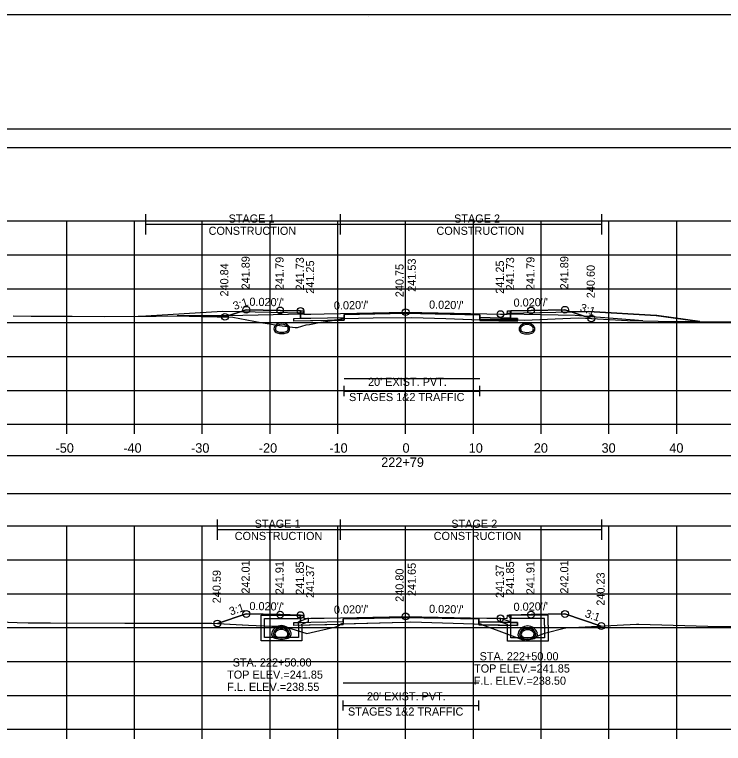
# Model space of a CAD drawing. Extents: x 1369627 to 1374022, y 380035 to 398173.
# Drawn here: x 1372040.8 to 1372145.4, y 385260.8 to 385368.3 of the extents above; entities that cross this region are included whole.
import ezdxf

# ---------------------------------------------------------------- set-up
doc = ezdxf.new("R2010")
doc.units = 0
for name, color, linetype in [('Default', 7, 'Continuous'), ('R_Alt Surface', 7, 'Continuous'), ('R_Axis', 7, 'Continuous'), ('R_Axis Annot', 7, 'Continuous'), ('R_Border', 7, 'Continuous'), ('R_Drive', 7, 'Continuous'), ('R_Exist Surface', 7, 'Continuous'), ('R_Fin Surface', 7, 'Continuous'), ('R_Grid', 7, 'Continuous'), ('R_MOT', 7, 'Continuous'), ('R_No Plot', 7, 'Continuous'), ('R_Water', 7, 'Continuous'), ('R_Water Annot', 7, 'Continuous'), ('R_Xsect Elev', 7, 'Continuous'), ('R_Xsect Slope', 7, 'Continuous'), ('T_Vehicle Path Lt Minor', 7, 'Continuous'), ('T_Vehicle Path Rt', 7, 'Continuous')]:
    doc.layers.add(name, color=color, linetype=linetype)

msp = doc.modelspace()

# ---------------------------------------------------------------- linework, layer by layer
at = {"layer": 'Default'}
for p, q in [((1372089.47, 385312.02), (1372089.47, 385313.52)), ((1372109.47, 385312.02), (1372109.47, 385313.52)), ((1372089.47, 385312.77), (1372109.47, 385312.77)), ((1372089.32, 385265.62), (1372089.32, 385267.12)), ((1372109.32, 385265.62), (1372109.32, 385267.12)), ((1372089.32, 385266.37), (1372109.32, 385266.37))]:
    msp.add_line(p, q, dxfattribs=at)
for points in [[(1371948.53, 385348.72), (1372248.53, 385348.72), (1372248.53, 385351.43), (1371948.53, 385351.43)], [(1371948.53, 385297.66), (1372248.53, 385297.66), (1372248.53, 385303.19), (1371948.53, 385303.19)]]:
    msp.add_lwpolyline(points, close=True, dxfattribs=at)
at = {"layer": 'R_Alt Surface'}
for points in [[(1372082.03, 385323.49), (1372083.03, 385323.51), (1372084.53, 385323.54), (1372089.47, 385323.64), (1372089.47, 385323.22), (1372082.03, 385323.07)], [(1372115.03, 385323.49), (1372114.03, 385323.51), (1372112.53, 385323.54), (1372109.47, 385323.6), (1372109.47, 385323.18), (1372115.03, 385323.07)], [(1372082.03, 385278.61), (1372083.03, 385278.63), (1372084.53, 385278.66), (1372089.32, 385278.75), (1372089.32, 385278.34), (1372082.03, 385278.19)], [(1372115.03, 385278.61), (1372114.03, 385278.63), (1372112.53, 385278.66), (1372109.32, 385278.72), (1372109.32, 385278.3), (1372115.03, 385278.19)]]:
    msp.add_lwpolyline(points, close=True, dxfattribs=at)
for points in [[(1372083.03, 385324.61), (1372083.03, 385323.51), (1372084.53, 385323.54), (1372089.47, 385323.64), (1372089.47, 385324.05), (1372098.53, 385324.24), (1372109.47, 385324.02), (1372109.47, 385323.6), (1372112.53, 385323.54), (1372114.03, 385323.51), (1372114.03, 385324.61)], [(1372083.03, 385279.72), (1372083.03, 385278.63), (1372084.53, 385278.66), (1372089.32, 385278.75), (1372089.32, 385279.17), (1372098.53, 385279.35), (1372109.32, 385279.14), (1372109.32, 385278.72), (1372112.53, 385278.66), (1372114.03, 385278.63), (1372114.03, 385279.72)]]:
    msp.add_lwpolyline(points, dxfattribs=at)
at = {"layer": 'R_Axis'}
for p, q in [((1371948.53, 385307.87), (1372248.53, 385307.87)), ((1372048.53, 385306.47), (1372048.53, 385307.87)), ((1372058.53, 385306.47), (1372058.53, 385307.87)), ((1372068.53, 385306.47), (1372068.53, 385307.87)), ((1372078.53, 385306.47), (1372078.53, 385307.87)), ((1372088.53, 385306.47), (1372088.53, 385307.87)), ((1372098.53, 385306.47), (1372098.53, 385307.87)), ((1372108.53, 385306.47), (1372108.53, 385307.87)), ((1372118.53, 385306.47), (1372118.53, 385307.87)), ((1372128.53, 385306.47), (1372128.53, 385307.87)), ((1372138.53, 385306.47), (1372138.53, 385307.87)), ((1371948.53, 385262.87), (1372248.53, 385262.87)), ((1372048.53, 385261.47), (1372048.53, 385262.87)), ((1372058.53, 385261.47), (1372058.53, 385262.87)), ((1372068.53, 385261.47), (1372068.53, 385262.87)), ((1372078.53, 385261.47), (1372078.53, 385262.87)), ((1372088.53, 385261.47), (1372088.53, 385262.87)), ((1372098.53, 385261.47), (1372098.53, 385262.87)), ((1372108.53, 385261.47), (1372108.53, 385262.87)), ((1372118.53, 385261.47), (1372118.53, 385262.87)), ((1372128.53, 385261.47), (1372128.53, 385262.87)), ((1372138.53, 385261.47), (1372138.53, 385262.87))]:
    msp.add_line(p, q, dxfattribs=at)
at = {"layer": 'R_Border'}
for p, q in [((1371940.53, 385368.32), (1372256.71, 385368.32)), ((1372093.05, 385368.06), (1372093.05, 385368.06)), ((1372093.05, 385368.06), (1372093.05, 385368.06))]:
    msp.add_line(p, q, dxfattribs=at)
at = {"layer": 'R_Drive'}
msp.add_line((1372071.53, 385324.52), (1372060.22, 385323.84), dxfattribs=at)
for points in [[(1372083.53, 385324.11), (1372083.53, 385324.28), (1372071.53, 385324.52)], [(1372113.53, 385324.11), (1372113.53, 385324.28), (1372125.53, 385324.52)], [(1372113.53, 385324.28), (1372125.53, 385324.52), (1372135.58, 385323.91)], [(1372125.53, 385324.52), (1372135.51, 385323.92), (1372141.92, 385323.02)]]:
    msp.add_lwpolyline(points, dxfattribs=at)
at = {"layer": 'R_Exist Surface'}
for points in [[(1372040.64, 385323.87), (1372043.3, 385323.81), (1372047.75, 385323.82), (1372049.31, 385323.81), (1372054.03, 385323.75), (1372059.09, 385323.82), (1372060.46, 385323.84), (1372061.72, 385323.84), (1372064.82, 385323.88), (1372068.34, 385323.79), (1372073.01, 385323.69), (1372077.19, 385322.89), (1372078.74, 385322.63), (1372079.52, 385322.5), (1372082.21, 385322.15), (1372082.56, 385322.17), (1372083.86, 385322.52), (1372084.37, 385322.61), (1372086.03, 385322.93), (1372088.05, 385323.24), (1372088.75, 385323.33), (1372089.34, 385323.47), (1372093.72, 385323.55), (1372099.47, 385323.64), (1372104.44, 385323.49), (1372109.57, 385323.3), (1372113.78, 385323.29), (1372116.05, 385323.23), (1372122.87, 385323.5), (1372124.06, 385323.55), (1372125.05, 385323.51), (1372131.28, 385323.19), (1372135.79, 385323.1), (1372138.7, 385323.05), (1372147.12, 385322.96)], [(1372037.2, 385278.79), (1372041.23, 385278.6), (1372042.81, 385278.57), (1372046.12, 385278.55), (1372057.1, 385278.52), (1372065.53, 385278.5), (1372069.95, 385278.5), (1372075.36, 385278.25), (1372078.81, 385278.08), (1372080.3, 385278.08), (1372080.48, 385278.06), (1372082.25, 385277.52), (1372083.94, 385277.02), (1372088.25, 385277.99), (1372088.38, 385278.01), (1372088.87, 385278.34), (1372089.06, 385278.44), (1372098.4, 385278.67), (1372099.32, 385278.7), (1372108.65, 385278.41), (1372109.62, 385278.38), (1372110.1, 385278.17), (1372111.91, 385277.54), (1372116.21, 385275.91), (1372116.24, 385275.9), (1372116.25, 385275.91), (1372119.03, 385277.05), (1372122.14, 385277.83), (1372122.19, 385277.84), (1372132.62, 385278.36), (1372132.71, 385278.36), (1372132.79, 385278.36), (1372132.94, 385278.36), (1372144.78, 385278.01), (1372144.83, 385278.01), (1372160.54, 385278.22)]]:
    msp.add_lwpolyline(points, dxfattribs=at)
at = {"layer": 'R_Fin Surface'}
for points in [[(1372071.87, 385323.72), (1372075.02, 385324.77), (1372080.02, 385324.67), (1372083.02, 385324.61), (1372083.52, 385324.61), (1372083.53, 385324.11), (1372084.53, 385324.13), (1372086.53, 385324.17), (1372098.53, 385324.41), (1372110.53, 385324.17), (1372112.53, 385324.13), (1372113.53, 385324.11), (1372113.54, 385324.61), (1372114.04, 385324.61), (1372117.04, 385324.67), (1372122.04, 385324.77), (1372125.94, 385323.47)], [(1372070.75, 385278.46), (1372075.02, 385279.88), (1372080.02, 385279.78), (1372083.02, 385279.72), (1372083.52, 385279.72), (1372083.53, 385279.22), (1372084.53, 385279.24), (1372086.53, 385279.28), (1372098.53, 385279.52), (1372110.53, 385279.28), (1372112.53, 385279.24), (1372113.53, 385279.22), (1372113.54, 385279.72), (1372114.04, 385279.72), (1372117.04, 385279.78), (1372122.04, 385279.88), (1372127.4, 385278.1)]]:
    msp.add_lwpolyline(points, dxfattribs=at)
at = {"layer": 'R_Grid'}
for p, q in [((1371948.53, 385337.87), (1372248.53, 385337.87)), ((1372048.53, 385307.87), (1372048.53, 385337.87)), ((1372058.53, 385307.87), (1372058.53, 385337.87)), ((1372068.53, 385307.87), (1372068.53, 385337.87)), ((1372078.53, 385307.87), (1372078.53, 385337.87)), ((1372088.53, 385307.87), (1372088.53, 385337.87)), ((1372098.53, 385307.87), (1372098.53, 385337.87)), ((1372108.53, 385307.87), (1372108.53, 385337.87)), ((1372118.53, 385307.87), (1372118.53, 385337.87)), ((1372128.53, 385307.87), (1372128.53, 385337.87)), ((1372138.53, 385307.87), (1372138.53, 385337.87)), ((1371948.53, 385332.87), (1372248.53, 385332.87)), ((1371948.53, 385327.87), (1372248.53, 385327.87)), ((1371948.53, 385322.87), (1372248.53, 385322.87)), ((1371948.53, 385317.87), (1372248.53, 385317.87)), ((1371948.53, 385312.87), (1372248.53, 385312.87)), ((1371948.53, 385307.87), (1372248.53, 385307.87)), ((1371948.53, 385292.87), (1372248.53, 385292.87)), ((1372048.53, 385262.87), (1372048.53, 385292.87)), ((1372058.53, 385262.87), (1372058.53, 385292.87)), ((1372068.53, 385262.87), (1372068.53, 385292.87)), ((1372078.53, 385262.87), (1372078.53, 385292.87)), ((1372088.53, 385262.87), (1372088.53, 385292.87)), ((1372098.53, 385262.87), (1372098.53, 385292.87)), ((1372108.53, 385262.87), (1372108.53, 385292.87)), ((1372118.53, 385262.87), (1372118.53, 385292.87)), ((1372128.53, 385262.87), (1372128.53, 385292.87)), ((1372138.53, 385262.87), (1372138.53, 385292.87)), ((1371948.53, 385287.87), (1372248.53, 385287.87)), ((1371948.53, 385282.87), (1372248.53, 385282.87)), ((1371948.53, 385277.87), (1372248.53, 385277.87)), ((1371948.53, 385272.87), (1372248.53, 385272.87)), ((1371948.53, 385267.87), (1372248.53, 385267.87)), ((1371948.53, 385262.87), (1372248.53, 385262.87))]:
    msp.add_line(p, q, dxfattribs=at)
at = {"layer": 'R_MOT'}
for p, q in [((1372060.22, 385335.87), (1372060.22, 385338.87)), ((1372088.94, 385335.87), (1372088.94, 385338.87)), ((1372127.49, 385335.87), (1372127.49, 385338.87)), ((1372060.22, 385337.37), (1372127.49, 385337.37)), ((1372070.75, 385290.83), (1372070.75, 385293.83)), ((1372088.94, 385290.83), (1372088.94, 385293.83)), ((1372127.49, 385290.83), (1372127.49, 385293.83)), ((1372070.75, 385292.33), (1372127.49, 385292.33))]:
    msp.add_line(p, q, dxfattribs=at)
at = {"layer": 'R_No Plot'}
for p, q in [((1372123.53, 385323.91), (1372113.53, 385324.11)), ((1372133.53, 385323.15), (1372123.53, 385323.91))]:
    msp.add_line(p, q, dxfattribs=at)
msp.add_lwpolyline([(1372174.45, 385368.32), (1372194.07, 385368.32), (1372194.07, 385358.44), (1372210.18, 385358.44), (1372233.38, 385358.44), (1372233.38, 385325.77), (1372256.59, 385325.77), (1372256.71, 385162.86), (1371940.53, 385162.86), (1371940.53, 385368.32)], close=True, dxfattribs=at)
for points in [[(1372083.53, 385324.11), (1372072.25, 385323.88), (1372064.82, 385323.88)], [(1372089.47, 385314.64), (1372109.47, 385314.64)], [(1372089.32, 385269.7), (1372109.32, 385269.7)]]:
    msp.add_lwpolyline(points, dxfattribs=at)
for centre in [(1372075.02, 385324.77), (1372080.02, 385324.67), (1372083.02, 385324.61), (1372098.53, 385324.41), (1372117.04, 385324.67), (1372122.04, 385324.77), (1372071.87, 385323.72), (1372112.53, 385324.13), (1372125.94, 385323.47), (1372075.02, 385279.88), (1372080.02, 385279.78), (1372083.02, 385279.72), (1372098.53, 385279.52), (1372112.53, 385279.24), (1372117.04, 385279.78), (1372122.04, 385279.88), (1372070.75, 385278.46), (1372127.4, 385278.1)]:
    msp.add_circle(centre, 0.5, dxfattribs=at)
at = {"layer": 'R_Water'}
for p, q in [((1372077.2, 385279.72), (1372082.95, 385279.72)), ((1372077.2, 385278.22), (1372077.2, 385279.72)), ((1372083.03, 385279.56), (1372082.7, 385279.22)), ((1372083.03, 385279.56), (1372082.95, 385279.72)), ((1372113.71, 385279.56), (1372113.79, 385279.72)), ((1372113.71, 385279.56), (1372114.04, 385279.22)), ((1372119.54, 385279.72), (1372113.79, 385279.72)), ((1372119.54, 385278.22), (1372119.54, 385279.72)), ((1372077.7, 385278.22), (1372077.7, 385279.22)), ((1372077.7, 385279.22), (1372082.7, 385279.22)), ((1372084.2, 385279.24), (1372082.7, 385278.72)), ((1372082.7, 385278.22), (1372082.7, 385278.72)), ((1372084.2, 385278.71), (1372083.2, 385278.36)), ((1372112.54, 385279.24), (1372114.04, 385278.72)), ((1372112.54, 385278.71), (1372113.54, 385278.36)), ((1372119.04, 385279.22), (1372114.04, 385279.22)), ((1372114.04, 385278.22), (1372114.04, 385278.72)), ((1372119.04, 385278.22), (1372119.04, 385279.22)), ((1372083.2, 385278.22), (1372083.2, 385278.36)), ((1372113.54, 385278.22), (1372113.54, 385278.36))]:
    msp.add_line(p, q, dxfattribs=at)
for points in [[(1372084.2, 385278.71), (1372084.2, 385279.24)], [(1372112.54, 385278.71), (1372112.54, 385279.24)], [(1372083.2, 385278.22), (1372083.2, 385275.92), (1372080.2, 385275.92), (1372077.2, 385275.92), (1372077.2, 385278.22)], [(1372082.7, 385278.22), (1372082.7, 385276.42), (1372080.2, 385276.42), (1372077.7, 385276.42), (1372077.7, 385278.22)], [(1372119.54, 385278.22), (1372119.54, 385275.87), (1372116.54, 385275.87), (1372113.54, 385275.87), (1372113.54, 385278.22)], [(1372119.04, 385278.22), (1372119.04, 385276.37), (1372116.54, 385276.37), (1372114.04, 385276.37), (1372114.04, 385278.22)]]:
    msp.add_lwpolyline(points, dxfattribs=at)
for centre, radius, start, end in [((1372080.26, 385321.48), 1.35, 43.6485, 136.3515), ((1372080.26, 385321.48), 1.15, 43.6485, 136.3515), ((1372116.44, 385321.44), 1.35, 43.6485, 136.3515), ((1372116.44, 385321.44), 1.15, 43.6485, 136.3515), ((1372079.75, 385321.97), 0.646, 136.3515, 253.9529), ((1372079.75, 385321.97), 0.438, 136.3515, 253.9529), ((1372080.26, 385323.75), 2.29, 253.9529, 286.0471), ((1372080.77, 385321.97), 0.438, 286.0471, 43.6485), ((1372080.77, 385321.97), 0.646, 286.0471, 43.6485), ((1372115.93, 385321.93), 0.646, 136.3515, 253.9529), ((1372115.93, 385321.93), 0.438, 136.3515, 253.9529), ((1372116.44, 385323.71), 2.29, 253.9529, 286.0471), ((1372116.95, 385321.93), 0.438, 286.0471, 43.6485), ((1372116.95, 385321.93), 0.646, 286.0471, 43.6485), ((1372080.26, 385323.75), 2.5, 253.9529, 286.0471), ((1372116.44, 385323.71), 2.5, 253.9529, 286.0471), ((1372080.2, 385276.69), 1.48, 15.5772, 164.4228), ((1372080.2, 385276.69), 1.23, 15.5772, 164.4228), ((1372079.69, 385276.93), 0.646, 136.3515, 253.9529), ((1372080.2, 385276.44), 1.35, 43.6485, 136.3515), ((1372080.2, 385276.44), 1.15, 43.6485, 136.3515), ((1372080.71, 385276.93), 0.646, 286.0471, 43.6485), ((1372116.54, 385276.64), 1.48, 15.5772, 164.4228), ((1372116.54, 385276.64), 1.23, 15.5772, 164.4228), ((1372116.54, 385276.39), 1.35, 43.6485, 136.3515), ((1372116.54, 385276.39), 1.15, 43.6485, 136.3515), ((1372079.39, 385276.92), 0.635, 164.4228, 254.3087), ((1372079.39, 385276.92), 0.385, 164.4228, 254.3087), ((1372080.2, 385279.81), 3.64, 254.3087, 285.6913), ((1372079.69, 385276.93), 0.438, 136.3515, 253.9529), ((1372080.2, 385279.81), 3.39, 254.3087, 285.6913), ((1372080.2, 385278.71), 2.5, 253.9529, 286.0471), ((1372080.2, 385278.71), 2.29, 253.9529, 286.0471), ((1372080.71, 385276.93), 0.438, 286.0471, 43.6485), ((1372081.01, 385276.92), 0.385, 285.6913, 15.5772), ((1372081.01, 385276.92), 0.635, 285.6913, 15.5772), ((1372115.73, 385276.87), 0.635, 164.4228, 254.3087), ((1372115.73, 385276.87), 0.385, 164.4228, 254.3087), ((1372116.03, 385276.88), 0.646, 136.3515, 253.9529), ((1372116.03, 385276.88), 0.438, 136.3515, 253.9529), ((1372116.54, 385279.76), 3.39, 254.3087, 285.6913), ((1372116.54, 385278.66), 2.29, 253.9529, 286.0471), ((1372117.05, 385276.88), 0.438, 286.0471, 43.6485), ((1372117.05, 385276.88), 0.646, 286.0471, 43.6485), ((1372117.35, 385276.87), 0.385, 285.6913, 15.5772), ((1372117.35, 385276.87), 0.635, 285.6913, 15.5772), ((1372116.54, 385279.76), 3.64, 254.3087, 285.6913), ((1372116.54, 385278.66), 2.5, 253.9529, 286.0471)]:
    msp.add_arc(centre, radius, start, end, dxfattribs=at)
at = {"layer": 'R_Xsect Elev'}
for p, q in [((1372098.53, 385323.62), (1372098.53, 385333.62)), ((1372098.53, 385278.67), (1372098.53, 385288.67))]:
    msp.add_line(p, q, dxfattribs=at)
at = {"layer": 'T_Vehicle Path Lt Minor'}
for p, q in [((1372071.53, 385324.52), (1372060.22, 385323.84)), ((1372074.11, 385324.46), (1372071.53, 385324.52)), ((1372071.87, 385323.72), (1372074.11, 385324.46)), ((1372125.53, 385324.52), (1372122.95, 385324.46)), ((1372122.95, 385324.46), (1372125.94, 385323.47)), ((1372135.51, 385323.92), (1372125.53, 385324.52))]:
    msp.add_line(p, q, dxfattribs=at)
for points in [[(1372060.22, 385323.84), (1372060.46, 385323.84), (1372061.72, 385323.84), (1372064.82, 385323.88), (1372068.34, 385323.79), (1372071.87, 385323.72)], [(1372141.92, 385323.02), (1372135.58, 385323.91), (1372135.51, 385323.92)], [(1372125.94, 385323.47), (1372131.28, 385323.19), (1372135.79, 385323.1), (1372138.7, 385323.05), (1372141.92, 385323.02)]]:
    msp.add_lwpolyline(points, dxfattribs=at)
at = {"layer": 'T_Vehicle Path Rt'}
for p, q in [((1372083.03, 385323.51), (1372083.03, 385324.61)), ((1372089.47, 385323.64), (1372089.47, 385323.47)), ((1372109.47, 385323.3), (1372109.47, 385323.6)), ((1372114.04, 385324.61), (1372114.03, 385323.51)), ((1372087.68, 385323.18), (1372082.03, 385323.07)), ((1372086.46, 385322.99), (1372087.68, 385323.18)), ((1372087.68, 385323.18), (1372089.47, 385323.22)), ((1372089.47, 385323.47), (1372089.34, 385323.47)), ((1372089.47, 385323.22), (1372089.47, 385323.47)), ((1372109.47, 385323.3), (1372109.47, 385323.18)), ((1372115.03, 385323.26), (1372116.05, 385323.23)), ((1372083.03, 385278.63), (1372083.03, 385279.72)), ((1372114.04, 385279.72), (1372114.03, 385278.63)), ((1372089.32, 385278.45), (1372089.06, 385278.44)), ((1372089.32, 385278.75), (1372089.32, 385278.45)), ((1372089.32, 385278.34), (1372089.32, 385278.45)), ((1372109.32, 385278.39), (1372109.32, 385278.72)), ((1372088.85, 385278.33), (1372082.03, 385278.19)), ((1372088.6, 385278.15), (1372088.85, 385278.33)), ((1372088.85, 385278.33), (1372089.32, 385278.34)), ((1372109.32, 385278.39), (1372109.32, 385278.3)), ((1372109.32, 385278.3), (1372109.8, 385278.29)), ((1372109.8, 385278.29), (1372110.1, 385278.17))]:
    msp.add_line(p, q, dxfattribs=at)
for points in [[(1372083.03, 385324.61), (1372083.02, 385324.61), (1372080.02, 385324.67), (1372075.02, 385324.77), (1372071.87, 385323.72)], [(1372125.94, 385323.47), (1372122.04, 385324.77), (1372117.04, 385324.67), (1372114.04, 385324.61)], [(1372071.87, 385323.72), (1372073.01, 385323.69), (1372077.19, 385322.89), (1372078.74, 385322.63), (1372079.52, 385322.5), (1372082.21, 385322.15), (1372082.56, 385322.17), (1372083.86, 385322.52), (1372084.37, 385322.61), (1372086.03, 385322.93), (1372086.46, 385322.99)], [(1372109.47, 385323.6), (1372109.47, 385324.02), (1372098.53, 385324.24), (1372089.47, 385324.05), (1372089.47, 385323.64)], [(1372089.47, 385323.47), (1372093.72, 385323.55), (1372099.47, 385323.64), (1372104.44, 385323.49), (1372109.47, 385323.3)], [(1372082.03, 385323.07), (1372082.03, 385323.49), (1372083.03, 385323.51)], [(1372089.34, 385323.47), (1372088.75, 385323.33), (1372088.05, 385323.24), (1372087.68, 385323.18)], [(1372115.03, 385323.26), (1372113.78, 385323.29), (1372109.57, 385323.3), (1372109.47, 385323.3)], [(1372109.47, 385323.18), (1372115.03, 385323.07), (1372115.03, 385323.26)], [(1372114.03, 385323.51), (1372115.03, 385323.49), (1372115.03, 385323.26)], [(1372116.05, 385323.23), (1372122.87, 385323.5), (1372124.06, 385323.55), (1372125.05, 385323.51), (1372125.94, 385323.47)], [(1372083.03, 385279.72), (1372083.02, 385279.72), (1372080.02, 385279.78), (1372075.02, 385279.88), (1372070.75, 385278.46)], [(1372127.4, 385278.1), (1372122.04, 385279.88), (1372117.04, 385279.78), (1372114.04, 385279.72)], [(1372070.75, 385278.46), (1372075.36, 385278.25), (1372078.81, 385278.08), (1372080.3, 385278.08), (1372080.48, 385278.06), (1372082.25, 385277.52), (1372083.94, 385277.02), (1372088.25, 385277.99), (1372088.38, 385278.01), (1372088.6, 385278.15)], [(1372082.03, 385278.19), (1372082.03, 385278.61), (1372083.03, 385278.63)], [(1372089.06, 385278.44), (1372088.87, 385278.34), (1372088.85, 385278.33)], [(1372109.32, 385278.72), (1372109.32, 385279.14), (1372098.53, 385279.35), (1372089.32, 385279.17), (1372089.32, 385278.75)], [(1372089.32, 385278.45), (1372098.4, 385278.67), (1372099.32, 385278.7), (1372108.65, 385278.41), (1372109.32, 385278.39)], [(1372114.03, 385278.63), (1372115.03, 385278.61), (1372115.03, 385278.19), (1372109.8, 385278.29)], [(1372109.8, 385278.29), (1372109.62, 385278.38), (1372109.32, 385278.39)], [(1372110.1, 385278.17), (1372111.91, 385277.54), (1372116.21, 385275.91), (1372116.24, 385275.9), (1372116.25, 385275.91), (1372119.03, 385277.05), (1372122.14, 385277.83), (1372122.19, 385277.84), (1372127.4, 385278.1)]]:
    msp.add_lwpolyline(points, dxfattribs=at)

# ---------------------------------------------------------------- texts
at = {"layer": 'R_Axis Annot'}
for s, height, p in [("20' EXIST. PVT.", 1.2, (1372092.98, 385313.53)), ('STAGES 1&2 TRAFFIC', 1.2, (1372090.18, 385311.29)), ('-50', 1.4, (1372046.87, 385303.67)), ('-40', 1.4, (1372056.87, 385303.67)), ('-30', 1.4, (1372066.87, 385303.67)), ('-20', 1.4, (1372076.87, 385303.67)), ('-10', 1.4, (1372087.27, 385303.67)), ('0', 1.4, (1372098.07, 385303.67)), ('10', 1.4, (1372107.84, 385303.67)), ('20', 1.4, (1372117.44, 385303.67)), ('30', 1.4, (1372127.44, 385303.67)), ('40', 1.4, (1372137.44, 385303.67)), ('222+79', 1.4, (1372094.93, 385301.57)), ("20' EXIST. PVT.", 1.2, (1372092.82, 385267.13)), ('STAGES 1&2 TRAFFIC', 1.2, (1372090.02, 385264.89))]:
    msp.add_text(s, height=height, dxfattribs=at).set_placement(p)
at = {"layer": 'R_MOT'}
for s, p in [('STAGE 1', (1372072.41, 385337.62)), ('STAGE 2', (1372105.68, 385337.62)), ('CONSTRUCTION', (1372069.46, 385335.82)), ('CONSTRUCTION', (1372103.08, 385335.82)), ('STAGE 1', (1372076.25, 385292.59)), ('STAGE 2', (1372105.27, 385292.59)), ('CONSTRUCTION', (1372073.31, 385290.79)), ('CONSTRUCTION', (1372102.67, 385290.79))]:
    msp.add_text(s, height=1.2, dxfattribs=at).set_placement(p)
at = {"layer": 'R_Water Annot'}
for s, p in [('STA. 222+50.00', (1372109.45, 385273.04)), ('STA. 222+50.00', (1372073.01, 385272.13)), ('TOP ELEV.=241.85', (1372108.63, 385271.24)), ('TOP ELEV.=241.85', (1372072.19, 385270.33)), ('F.L. ELEV.=238.50', (1372108.59, 385269.44)), ('F.L. ELEV.=238.55', (1372072.2, 385268.53))]:
    msp.add_text(s, height=1.2, dxfattribs=at).set_placement(p)
at = {"layer": 'R_Xsect Elev'}
for s, p in [('241.89', (1372075.52, 385327.77)), ('241.79', (1372080.52, 385327.67)), ('241.73', (1372083.52, 385327.61)), ('241.53', (1372100.03, 385327.41)), ('241.73', (1372114.54, 385327.61)), ('241.79', (1372117.54, 385327.67)), ('241.89', (1372122.54, 385327.77)), ('240.84', (1372072.37, 385326.72)), ('241.25', (1372085.03, 385327.13)), ('240.75', (1372098.23, 385326.62)), ('241.25', (1372113.03, 385327.13)), ('240.60', (1372126.44, 385326.47)), ('242.01', (1372075.52, 385282.88)), ('241.91', (1372080.52, 385282.78)), ('241.85', (1372083.52, 385282.72)), ('241.37', (1372085.03, 385282.24)), ('241.65', (1372100.03, 385282.52)), ('241.37', (1372113.03, 385282.24)), ('241.85', (1372114.54, 385282.72)), ('241.91', (1372117.54, 385282.78)), ('242.01', (1372122.54, 385282.88)), ('240.59', (1372071.25, 385281.46)), ('240.80', (1372098.23, 385281.67)), ('240.23', (1372127.9, 385281.1))]:
    msp.add_text(s, height=1.2, rotation=90, dxfattribs=at).set_placement(p)
at = {"layer": 'R_Xsect Slope'}
for s, rotation, p in [('3:1', 18.4332, (1372073.29, 385324.71)), ("0.020'/'", 358.8542, (1372075.47, 385325.36)), ("0.020'/'", 1.1458, (1372087.96, 385324.79)), ("0.020'/'", 358.8542, (1372101.98, 385324.94)), ("0.020'/'", 1.1458, (1372114.47, 385325.21)), ('3:1', 341.5668, (1372124.15, 385324.59)), ("0.020'/'", 358.8542, (1372075.47, 385280.47)), ("0.020'/'", 1.1458, (1372114.47, 385280.33)), ('3:1', 18.4332, (1372072.73, 385279.65)), ("0.020'/'", 1.1458, (1372087.96, 385279.91)), ("0.020'/'", 358.8542, (1372101.98, 385280.05)), ('3:1', 341.5668, (1372124.88, 385279.46))]:
    msp.add_text(s, height=1.2, rotation=rotation, dxfattribs=at).set_placement(p)

doc.saveas('drawing.dxf')
